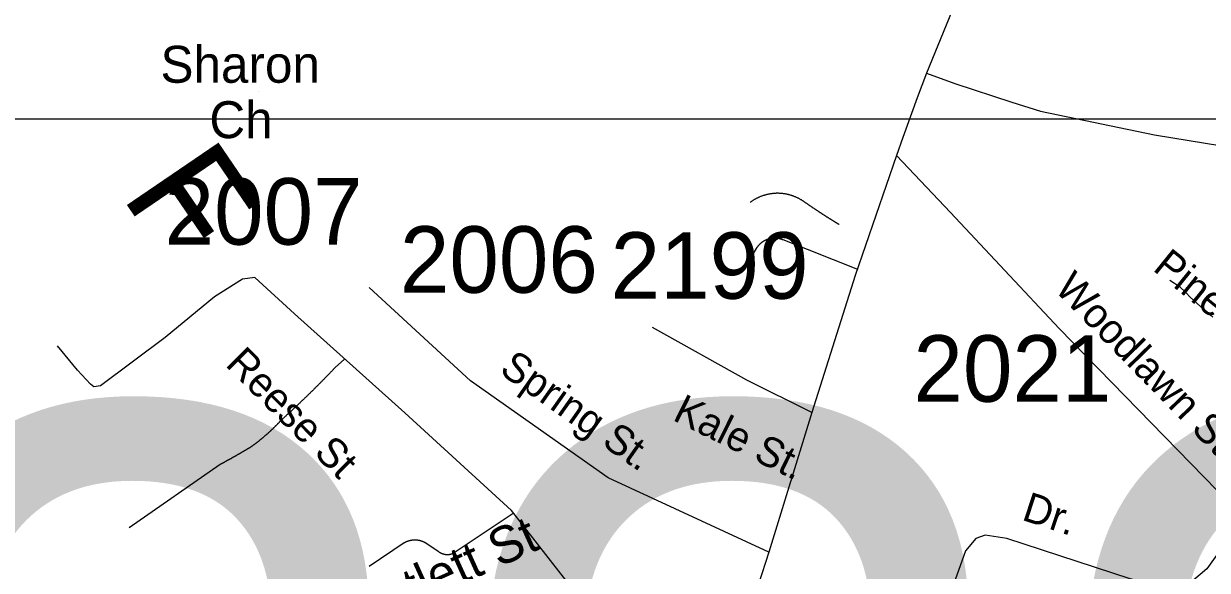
# Model space of a CAD drawing. Extents: x 1268485 to 1426702, y 514839 to 616766.
# Drawn here: x 1383494 to 1386120, y 561492 to 562706 of the extents above; entities that cross this region are included whole.
import ezdxf

# ---------------------------------------------------------------- set-up
doc = ezdxf.new("R2010")
doc.units = 0
for name, color, linetype in [('Old_Level_10', 7, 'Continuous'), ('Old_Level_11', 7, 'Continuous'), ('Old_Level_22', 7, 'Continuous'), ('Old_Level_3', 7, 'Continuous'), ('Old_Level_32', 7, 'Continuous'), ('Old_Level_35', 7, 'Continuous'), ('Old_Level_62', 7, 'Continuous'), ('Old_Level_8', 7, 'Continuous')]:
    doc.layers.add(name, color=color, linetype=linetype)

msp = doc.modelspace()

# ---------------------------------------------------------------- linework, layer by layer
at = {"layer": 'Old_Level_22'}
msp.add_line((1384014.322, 562554.411), (1384014.322, 562554.411), dxfattribs=at)
at = {"layer": 'Old_Level_3'}
msp.add_lwpolyline([(1386957.915, 559575.931), (1380121.397, 559575.931), (1380121.397, 562494.532), (1386957.915, 562494.532), (1386957.915, 559575.931)], dxfattribs=at)
at = {"layer": 'Old_Level_32'}
for p, q in [((1385654.542, 562982.319), (1385496.601, 562596.009)), ((1385242.461, 561843.185), (1385147.159, 561532.572))]:
    msp.add_line(p, q, dxfattribs=at)
for points in [[(1385496.601, 562596.009), (1385475.829, 562541.475), (1385444.674, 562453.23), (1385430.624, 562413.435)], [(1385496.601, 562596.009), (1385559.416, 562572.993), (1385686.289, 562532.177), (1385749.521, 562511.836), (1386002.44, 562459.672), (1386333.556, 562405.136)], [(1385430.624, 562413.435), (1385338.986, 562146.686), (1385242.461, 561843.185)], [(1385430.624, 562413.435), (1385550.362, 562286.581), (1385791.063, 562029.317), (1386200.481, 561609.89)], [(1384978.161, 561126.257), (1384902.894, 561218.702), (1384767.777, 561379.445), (1384575.998, 561625.589), (1384339.237, 561842.48), (1384094.744, 562061.884), (1384006.945, 562142.553), (1383979.177, 562138.848), (1383917.161, 562099.949), (1383807.94, 562009.187), (1383664.471, 561901.754), (1383649.661, 561899.902), (1383642.256, 561905.459), (1383613.562, 561936.947), (1383569.133, 561990.664)], [(1385147.159, 561532.572), (1384790.933, 561698), (1384485.484, 561912.867), (1384260.633, 562120.323)], [(1385242.461, 561843.185), (1385098.285, 561914.318), (1384889.352, 562031.687)], [(1386200.481, 561609.89), (1386118.516, 561495.82), (1386079.417, 561462.624), (1386046.428, 561449.583)], [(1386046.428, 561449.583), (1385948.681, 561473.294), (1385674.991, 561563.397), (1385627.339, 561570.51), (1385606.568, 561563.397), (1385583.354, 561536.129), (1385552.808, 561450.769), (1385469.726, 561202.8), (1385425.748, 561062.583)], [(1385147.159, 561532.572), (1385101.324, 561390.504), (1385084.117, 561328.323), (1385078.961, 561311.003), (1385073.069, 561294.79), (1385056.665, 561259.54), (1385040.659, 561226.618), (1385027.974, 561186.577)]]:
    msp.add_lwpolyline(points, dxfattribs=at)
at = {"layer": 'Old_Level_35'}
for p, q in [((1385344.896, 562159.976), (1385178.907, 562226.054)), ((1385118.826, 562206.676), (1385088.171, 562155.003)), ((1384205.422, 561961.178), (1384185.019, 561942.672)), ((1383930.242, 561727.624), (1383727.856, 561586.753)), ((1384579.744, 561618.484), (1384449.331, 561531.081)), ((1384338.296, 561553.38), (1384260.786, 561501.041)), ((1384413.652, 561534.413), (1384383.715, 561554.201))]:
    msp.add_line(p, q, dxfattribs=at)
for points in [[(1385221.352, 562313.458), (1385220.225, 562314.073), (1385219.199, 562314.739), (1385218.174, 562315.354), (1385217.149, 562316.021), (1385216.021, 562316.584), (1385214.893, 562317.199), (1385213.868, 562317.764), (1385212.74, 562318.379), (1385211.612, 562318.891), (1385210.485, 562319.455), (1385209.357, 562320.019), (1385208.229, 562320.48), (1385207.101, 562320.993), (1385205.974, 562321.505), (1385204.846, 562321.916), (1385203.615, 562322.428), (1385202.488, 562322.89), (1385201.36, 562323.3), (1385200.13, 562323.71), (1385199.002, 562324.12), (1385197.771, 562324.479), (1385196.644, 562324.889), (1385195.413, 562325.248), (1385194.286, 562325.556), (1385192.953, 562325.914), (1385191.825, 562326.273), (1385190.595, 562326.581), (1385189.364, 562326.837), (1385188.237, 562327.144), (1385187.006, 562327.401), (1385185.776, 562327.606), (1385184.546, 562327.811), (1385183.418, 562328.067), (1385182.085, 562328.272), (1385180.855, 562328.426), (1385179.624, 562328.631), (1385178.394, 562328.734), (1385177.164, 562328.887), (1385176.036, 562328.99), (1385174.703, 562329.144), (1385173.473, 562329.195), (1385172.242, 562329.297), (1385171.012, 562329.4), (1385169.782, 562329.4), (1385168.552, 562329.452), (1385167.219, 562329.452), (1385165.988, 562329.452), (1385164.758, 562329.452), (1385163.528, 562329.452), (1385162.297, 562329.4), (1385160.965, 562329.297), (1385159.734, 562329.247), (1385158.504, 562329.144), (1385157.376, 562329.042), (1385156.146, 562328.939), (1385154.916, 562328.836), (1385153.583, 562328.631), (1385152.352, 562328.477), (1385151.122, 562328.324), (1385149.892, 562328.119), (1385148.764, 562327.862), (1385147.534, 562327.709), (1385146.201, 562327.452), (1385144.971, 562327.196), (1385143.843, 562326.939), (1385142.612, 562326.632), (1385141.382, 562326.324), (1385140.254, 562326.017), (1385139.024, 562325.709), (1385137.794, 562325.351), (1385136.666, 562324.991), (1385135.333, 562324.633), (1385134.205, 562324.274), (1385133.078, 562323.864), (1385131.847, 562323.453), (1385130.719, 562322.992), (1385129.592, 562322.582), (1385128.361, 562322.121), (1385127.234, 562321.608), (1385126.106, 562321.147), (1385124.978, 562320.685), (1385123.85, 562320.122), (1385122.722, 562319.609), (1385121.595, 562319.045), (1385120.467, 562318.481), (1385119.339, 562317.917), (1385118.211, 562317.354), (1385117.288, 562316.789), (1385116.161, 562316.174), (1385115.033, 562315.559), (1385114.008, 562314.944), (1385112.88, 562314.329), (1385111.855, 562313.611), (1385110.727, 562312.945), (1385109.702, 562312.227), (1385108.779, 562311.56), (1385107.754, 562310.894), (1385106.728, 562310.125), (1385105.703, 562309.459)], [(1385302.861, 562260.195), (1385302.04, 562260.708), (1385301.22, 562261.169), (1385300.4, 562261.733), (1385299.477, 562262.245), (1385298.657, 562262.758), (1385297.837, 562263.271), (1385297.017, 562263.835), (1385296.094, 562264.296), (1385295.376, 562264.809), (1385294.453, 562265.373), (1385293.633, 562265.885), (1385292.916, 562266.398), (1385291.993, 562266.859), (1385291.173, 562267.423), (1385290.352, 562267.936), (1385289.532, 562268.449), (1385288.61, 562269.012), (1385287.892, 562269.525), (1385286.969, 562269.987), (1385286.149, 562270.55), (1385285.329, 562271.063), (1385284.508, 562271.627), (1385283.586, 562272.14), (1385282.868, 562272.601), (1385282.048, 562273.165), (1385281.125, 562273.677), (1385280.407, 562274.241), (1385279.485, 562274.754), (1385278.664, 562275.318), (1385277.844, 562275.831), (1385277.024, 562276.291), (1385276.101, 562276.856), (1385275.384, 562277.368), (1385274.461, 562277.932), (1385273.743, 562278.445), (1385272.923, 562279.009), (1385272, 562279.521), (1385271.283, 562280.085), (1385270.36, 562280.547), (1385269.642, 562281.11), (1385268.719, 562281.623), (1385267.899, 562282.187), (1385267.079, 562282.7), (1385266.259, 562283.263), (1385265.336, 562283.828), (1385264.618, 562284.288), (1385263.798, 562284.853), (1385262.978, 562285.365), (1385262.158, 562285.929), (1385261.338, 562286.493), (1385260.517, 562287.006), (1385259.595, 562287.569), (1385258.877, 562288.082), (1385257.954, 562288.646), (1385257.237, 562289.21), (1385256.416, 562289.672), (1385255.494, 562290.235), (1385254.776, 562290.799), (1385253.853, 562291.312), (1385253.135, 562291.875), (1385252.213, 562292.44), (1385251.495, 562292.952), (1385250.675, 562293.516), (1385249.855, 562294.08), (1385249.034, 562294.541), (1385248.112, 562295.105), (1385247.394, 562295.669), (1385246.471, 562296.233), (1385245.754, 562296.746), (1385244.831, 562297.309), (1385244.113, 562297.874), (1385243.293, 562298.437), (1385242.473, 562299.001), (1385241.653, 562299.514), (1385240.832, 562300.078), (1385240.012, 562300.642), (1385239.294, 562301.205), (1385238.372, 562301.77), (1385237.654, 562302.231), (1385236.731, 562302.795), (1385236.014, 562303.358), (1385235.091, 562303.923), (1385234.373, 562304.486), (1385233.45, 562305.05), (1385232.733, 562305.563), (1385231.913, 562306.127), (1385231.092, 562306.691), (1385230.272, 562307.254), (1385229.452, 562307.819), (1385228.632, 562308.382), (1385227.914, 562308.946), (1385226.991, 562309.51), (1385226.274, 562310.074), (1385225.351, 562310.638), (1385224.633, 562311.202), (1385223.711, 562311.765), (1385222.993, 562312.33), (1385222.173, 562312.893), (1385221.352, 562313.458)], [(1385178.907, 562226.054), (1385178.291, 562226.31), (1385177.676, 562226.566), (1385176.959, 562226.823), (1385176.343, 562227.079), (1385175.626, 562227.233), (1385175.011, 562227.489), (1385174.395, 562227.694), (1385173.575, 562227.899), (1385172.96, 562228.053), (1385172.345, 562228.258), (1385171.627, 562228.463), (1385171.012, 562228.617), (1385170.397, 562228.771), (1385169.577, 562228.874), (1385168.962, 562228.976), (1385168.244, 562229.129), (1385167.629, 562229.232), (1385166.911, 562229.386), (1385166.296, 562229.437), (1385165.476, 562229.54), (1385164.861, 562229.642), (1385164.143, 562229.694), (1385163.528, 562229.745), (1385162.708, 562229.745), (1385162.092, 562229.796), (1385161.375, 562229.796), (1385160.657, 562229.796), (1385160.042, 562229.796), (1385159.222, 562229.796), (1385158.606, 562229.796), (1385157.889, 562229.745), (1385157.274, 562229.745), (1385156.453, 562229.694), (1385155.838, 562229.642), (1385155.121, 562229.54), (1385154.505, 562229.489), (1385153.788, 562229.437), (1385153.173, 562229.335), (1385152.352, 562229.181), (1385151.737, 562229.079), (1385151.02, 562228.924), (1385150.404, 562228.822), (1385149.584, 562228.669), (1385148.969, 562228.514), (1385148.354, 562228.361), (1385147.636, 562228.207), (1385147.021, 562228.002), (1385146.201, 562227.797), (1385145.586, 562227.643), (1385144.971, 562227.387), (1385144.355, 562227.181), (1385143.638, 562226.926), (1385143.023, 562226.669), (1385142.407, 562226.413), (1385141.792, 562226.208), (1385141.075, 562225.951), (1385140.459, 562225.644), (1385139.844, 562225.388), (1385139.229, 562225.08), (1385138.614, 562224.773), (1385137.999, 562224.413), (1385137.384, 562224.106), (1385136.768, 562223.747), (1385136.153, 562223.44), (1385135.538, 562223.08), (1385135.025, 562222.773), (1385134.41, 562222.363), (1385133.795, 562222.004), (1385133.283, 562221.645), (1385132.667, 562221.184), (1385131.95, 562220.825), (1385131.54, 562220.364), (1385130.924, 562220.005), (1385130.412, 562219.544), (1385129.899, 562219.134), (1385129.284, 562218.672), (1385128.771, 562218.262), (1385128.259, 562217.801), (1385127.746, 562217.288), (1385127.234, 562216.878), (1385126.721, 562216.365), (1385126.208, 562215.853), (1385125.798, 562215.391), (1385125.286, 562214.878), (1385124.773, 562214.366), (1385124.26, 562213.853), (1385123.85, 562213.392), (1385123.338, 562212.828), (1385123.03, 562212.315), (1385122.517, 562211.752), (1385122.107, 562211.239), (1385121.595, 562210.675), (1385121.287, 562210.111), (1385120.877, 562209.547), (1385120.364, 562208.984), (1385119.954, 562208.419), (1385119.647, 562207.804), (1385119.236, 562207.241), (1385118.826, 562206.676)], [(1384185.019, 561942.672), (1384183.891, 561941.441), (1384182.661, 561940.263), (1384181.533, 561938.981), (1384180.406, 561937.75), (1384179.175, 561936.572), (1384178.047, 561935.29), (1384176.92, 561934.111), (1384175.587, 561932.881), (1384174.459, 561931.701), (1384173.331, 561930.42), (1384172.101, 561929.241), (1384170.973, 561928.062), (1384169.845, 561926.832), (1384168.615, 561925.602), (1384167.487, 561924.371), (1384166.257, 561923.192), (1384165.129, 561922.013), (1384163.899, 561920.731), (1384162.771, 561919.553), (1384161.643, 561918.373), (1384160.413, 561917.143), (1384159.285, 561915.912), (1384157.952, 561914.734), (1384156.825, 561913.503), (1384155.594, 561912.324), (1384154.466, 561911.145), (1384153.236, 561909.915), (1384152.108, 561908.736), (1384150.878, 561907.505), (1384149.75, 561906.327), (1384148.52, 561905.147), (1384147.392, 561903.917), (1384146.162, 561902.738), (1384145.034, 561901.559), (1384143.701, 561900.38), (1384142.471, 561899.201), (1384141.343, 561897.92), (1384140.113, 561896.74), (1384138.985, 561895.561), (1384137.755, 561894.382), (1384136.627, 561893.203), (1384135.397, 561892.024), (1384134.166, 561890.794), (1384133.038, 561889.615), (1384131.706, 561888.487), (1384130.475, 561887.308), (1384129.348, 561886.129), (1384128.117, 561884.95), (1384126.887, 561883.771), (1384125.759, 561882.541), (1384124.529, 561881.361), (1384123.299, 561880.183), (1384122.171, 561879.055), (1384120.838, 561877.875), (1384119.608, 561876.697), (1384118.48, 561875.517), (1384117.249, 561874.339), (1384116.019, 561873.211), (1384114.789, 561871.98), (1384113.661, 561870.801), (1384112.328, 561869.673), (1384111.098, 561868.495), (1384109.868, 561867.315), (1384108.74, 561866.187), (1384107.51, 561865.009), (1384106.279, 561863.829), (1384105.049, 561862.701), (1384103.921, 561861.523), (1384102.588, 561860.292), (1384101.358, 561859.165), (1384100.128, 561857.985), (1384098.897, 561856.857), (1384097.667, 561855.679), (1384096.539, 561854.551), (1384095.206, 561853.372), (1384093.976, 561852.244), (1384092.746, 561851.065), (1384091.515, 561849.937), (1384090.285, 561848.81), (1384088.952, 561847.63), (1384087.825, 561846.502), (1384086.594, 561845.324), (1384085.364, 561844.196), (1384084.134, 561843.068), (1384082.903, 561841.889), (1384081.673, 561840.761), (1384080.34, 561839.633), (1384079.11, 561838.454), (1384077.879, 561837.327), (1384076.649, 561836.199), (1384075.419, 561835.071), (1384074.086, 561833.943), (1384072.856, 561832.764), (1384071.625, 561831.636), (1384070.395, 561830.508), (1384069.165, 561829.38), (1384067.832, 561828.253), (1384066.602, 561827.125), (1384065.371, 561825.946)], [(1384065.371, 561825.946), (1384064.756, 561825.331), (1384064.141, 561824.613), (1384063.628, 561823.998), (1384063.013, 561823.331), (1384062.398, 561822.665), (1384061.783, 561821.999), (1384061.168, 561821.383), (1384060.45, 561820.666), (1384059.835, 561820.051), (1384059.22, 561819.385), (1384058.605, 561818.769), (1384057.989, 561818.103), (1384057.374, 561817.437), (1384056.759, 561816.821), (1384056.144, 561816.206), (1384055.529, 561815.489), (1384054.914, 561814.873), (1384054.298, 561814.258), (1384053.581, 561813.643), (1384052.966, 561812.925), (1384052.248, 561812.31), (1384051.633, 561811.695), (1384051.018, 561811.08), (1384050.403, 561810.413), (1384049.787, 561809.798), (1384049.172, 561809.183), (1384048.455, 561808.568), (1384047.737, 561807.85), (1384047.122, 561807.235), (1384046.507, 561806.62), (1384045.891, 561806.005), (1384045.276, 561805.441), (1384044.661, 561804.826), (1384043.841, 561804.211), (1384043.226, 561803.544), (1384042.611, 561802.929), (1384041.995, 561802.314), (1384041.278, 561801.698), (1384040.663, 561801.083), (1384040.047, 561800.52), (1384039.227, 561799.853), (1384038.612, 561799.238), (1384037.997, 561798.623), (1384037.279, 561798.059), (1384036.664, 561797.444), (1384036.049, 561796.829), (1384035.229, 561796.265), (1384034.613, 561795.649), (1384033.998, 561794.983), (1384033.281, 561794.419), (1384032.665, 561793.804), (1384032.05, 561793.24), (1384031.23, 561792.625), (1384030.615, 561792.061), (1384029.897, 561791.446), (1384029.282, 561790.882), (1384028.462, 561790.267), (1384027.847, 561789.703), (1384027.129, 561789.139), (1384026.514, 561788.524), (1384025.796, 561787.96), (1384025.079, 561787.396), (1384024.361, 561786.73), (1384023.746, 561786.166), (1384023.028, 561785.602), (1384022.413, 561785.038), (1384021.593, 561784.423), (1384020.978, 561783.859), (1384020.26, 561783.295), (1384019.645, 561782.731), (1384018.824, 561782.168), (1384018.209, 561781.603), (1384017.492, 561781.04), (1384016.774, 561780.476), (1384016.159, 561779.963), (1384015.339, 561779.399), (1384014.621, 561778.835), (1384014.006, 561778.272), (1384013.288, 561777.707), (1384012.468, 561777.144), (1384011.853, 561776.58), (1384011.135, 561776.016), (1384010.417, 561775.452), (1384009.7, 561774.939), (1384008.982, 561774.376), (1384008.264, 561773.811), (1384007.649, 561773.248), (1384006.829, 561772.735), (1384006.111, 561772.171), (1384005.394, 561771.607), (1384004.778, 561771.146), (1384003.958, 561770.582), (1384003.241, 561770.018), (1384002.523, 561769.505), (1384001.703, 561768.942), (1384001.087, 561768.429), (1384000.37, 561767.865), (1383999.652, 561767.352), (1383998.832, 561766.789)], [(1383998.832, 561766.789), (1383998.217, 561766.429), (1383997.499, 561766.019), (1383996.884, 561765.558), (1383996.166, 561765.199), (1383995.551, 561764.738), (1383994.731, 561764.379), (1383994.116, 561763.918), (1383993.398, 561763.508), (1383992.783, 561763.149), (1383991.963, 561762.688), (1383991.348, 561762.328), (1383990.732, 561761.867), (1383990.015, 561761.508), (1383989.4, 561761.047), (1383988.579, 561760.688), (1383987.964, 561760.227), (1383987.246, 561759.868), (1383986.631, 561759.458), (1383985.914, 561759.048), (1383985.298, 561758.637), (1383984.478, 561758.227), (1383983.863, 561757.817), (1383983.145, 561757.459), (1383982.53, 561756.997), (1383981.71, 561756.639), (1383981.095, 561756.177), (1383980.377, 561755.818), (1383979.762, 561755.357), (1383979.044, 561754.998), (1383978.327, 561754.588), (1383977.609, 561754.178), (1383976.891, 561753.819), (1383976.276, 561753.358), (1383975.456, 561752.999), (1383974.841, 561752.588), (1383974.123, 561752.178), (1383973.508, 561751.82), (1383972.79, 561751.358), (1383972.175, 561751), (1383971.355, 561750.538), (1383970.74, 561750.179), (1383970.022, 561749.82), (1383969.407, 561749.359), (1383968.587, 561749), (1383967.972, 561748.642), (1383967.254, 561748.18), (1383966.639, 561747.821), (1383965.921, 561747.462), (1383965.101, 561747.001), (1383964.486, 561746.642), (1383963.768, 561746.232), (1383963.153, 561745.822), (1383962.333, 561745.463), (1383961.717, 561745.053), (1383961, 561744.643), (1383960.385, 561744.233), (1383959.667, 561743.874), (1383958.949, 561743.464), (1383958.232, 561743.054), (1383957.514, 561742.695), (1383956.899, 561742.336), (1383956.079, 561741.875), (1383955.463, 561741.516), (1383954.746, 561741.106), (1383954.131, 561740.747), (1383953.413, 561740.337), (1383952.593, 561739.927), (1383951.978, 561739.568), (1383951.26, 561739.209), (1383950.645, 561738.747), (1383949.824, 561738.389), (1383949.209, 561737.979), (1383948.492, 561737.62), (1383947.774, 561737.261), (1383947.159, 561736.799), (1383946.339, 561736.441), (1383945.723, 561736.082), (1383945.006, 561735.672), (1383944.288, 561735.313), (1383943.673, 561734.954), (1383942.853, 561734.493), (1383942.238, 561734.134), (1383941.52, 561733.775), (1383940.7, 561733.365), (1383940.084, 561733.006), (1383939.367, 561732.648), (1383938.752, 561732.237), (1383938.034, 561731.827), (1383937.214, 561731.417), (1383936.599, 561731.058), (1383935.881, 561730.7), (1383935.266, 561730.289), (1383934.548, 561729.93), (1383933.728, 561729.572), (1383933.113, 561729.213), (1383932.395, 561728.802), (1383931.78, 561728.444), (1383930.96, 561728.085), (1383930.242, 561727.624)], [(1384383.715, 561554.201), (1384383.202, 561554.355), (1384382.894, 561554.611), (1384382.382, 561554.816), (1384381.972, 561555.021), (1384381.664, 561555.226), (1384381.152, 561555.431), (1384380.741, 561555.636), (1384380.229, 561555.79), (1384379.921, 561555.995), (1384379.409, 561556.2), (1384378.896, 561556.354), (1384378.486, 561556.559), (1384377.973, 561556.713), (1384377.666, 561556.866), (1384377.153, 561557.02), (1384376.64, 561557.174), (1384376.23, 561557.328), (1384375.718, 561557.481), (1384375.205, 561557.636), (1384374.897, 561557.738), (1384374.385, 561557.891), (1384373.872, 561557.994), (1384373.462, 561558.148), (1384372.949, 561558.251), (1384372.539, 561558.353), (1384372.027, 561558.456), (1384371.617, 561558.558), (1384371.104, 561558.712), (1384370.591, 561558.763), (1384370.079, 561558.866), (1384369.771, 561558.917), (1384369.258, 561559.019), (1384368.746, 561559.071), (1384368.233, 561559.122), (1384367.721, 561559.173), (1384367.413, 561559.276), (1384366.9, 561559.327), (1384366.388, 561559.379), (1384365.875, 561559.429), (1384365.363, 561559.429), (1384364.952, 561559.481), (1384364.542, 561559.481), (1384364.03, 561559.584), (1384363.517, 561559.584), (1384363.004, 561559.584), (1384362.492, 561559.634), (1384362.082, 561559.634), (1384361.672, 561559.634), (1384361.159, 561559.634), (1384360.646, 561559.634), (1384360.134, 561559.584), (1384359.621, 561559.584), (1384359.211, 561559.584), (1384358.801, 561559.481), (1384358.288, 561559.481), (1384357.776, 561559.429), (1384357.263, 561559.379), (1384356.853, 561559.379), (1384356.34, 561559.327), (1384355.828, 561559.276), (1384355.417, 561559.173), (1384354.905, 561559.122), (1384354.392, 561559.071), (1384353.982, 561559.019), (1384353.469, 561558.866), (1384352.957, 561558.814), (1384352.547, 561558.712), (1384352.137, 561558.609), (1384351.624, 561558.507), (1384351.111, 561558.456), (1384350.599, 561558.302), (1384350.291, 561558.199), (1384349.779, 561558.046), (1384349.266, 561557.943), (1384348.856, 561557.789), (1384348.343, 561557.686), (1384347.831, 561557.584), (1384347.523, 561557.431), (1384347.01, 561557.225), (1384346.498, 561557.123), (1384346.088, 561556.918), (1384345.575, 561556.815), (1384345.165, 561556.61), (1384344.755, 561556.456), (1384344.242, 561556.303), (1384343.832, 561556.149), (1384343.422, 561555.943), (1384343.012, 561555.738), (1384342.499, 561555.585), (1384342.089, 561555.38), (1384341.576, 561555.123), (1384341.269, 561554.918), (1384340.756, 561554.765), (1384340.346, 561554.508), (1384339.834, 561554.303), (1384339.526, 561554.047), (1384339.116, 561553.893), (1384338.603, 561553.637), (1384338.296, 561553.38)], [(1384449.331, 561531.081), (1384449.126, 561530.876), (1384448.716, 561530.671), (1384448.409, 561530.517), (1384448.101, 561530.312), (1384447.793, 561530.107), (1384447.383, 561530.004), (1384446.973, 561529.799), (1384446.666, 561529.646), (1384446.358, 561529.492), (1384446.05, 561529.338), (1384445.64, 561529.184), (1384445.23, 561529.082), (1384444.923, 561528.928), (1384444.513, 561528.826), (1384444.103, 561528.672), (1384443.795, 561528.569), (1384443.385, 561528.416), (1384442.975, 561528.313), (1384442.667, 561528.211), (1384442.257, 561528.056), (1384441.847, 561528.006), (1384441.539, 561527.851), (1384441.129, 561527.801), (1384440.719, 561527.698), (1384440.412, 561527.646), (1384440.001, 561527.544), (1384439.591, 561527.493), (1384439.284, 561527.441), (1384438.874, 561527.39), (1384438.464, 561527.288), (1384438.156, 561527.236), (1384437.746, 561527.185), (1384437.336, 561527.134), (1384437.028, 561527.134), (1384436.618, 561527.083), (1384436.208, 561527.083), (1384435.9, 561526.98), (1384435.49, 561526.98), (1384435.08, 561526.98), (1384434.67, 561526.929), (1384434.26, 561526.929), (1384433.85, 561526.929), (1384433.542, 561526.929), (1384433.132, 561526.98), (1384432.722, 561526.98), (1384432.415, 561526.98), (1384432.004, 561526.98), (1384431.594, 561527.083), (1384431.287, 561527.083), (1384430.877, 561527.134), (1384430.467, 561527.185), (1384429.954, 561527.185), (1384429.646, 561527.236), (1384429.236, 561527.288), (1384428.826, 561527.39), (1384428.519, 561527.441), (1384428.108, 561527.493), (1384427.801, 561527.544), (1384427.391, 561527.698), (1384426.981, 561527.749), (1384426.673, 561527.801), (1384426.263, 561527.954), (1384425.853, 561528.006), (1384425.545, 561528.108), (1384425.135, 561528.261), (1384424.725, 561528.364), (1384424.418, 561528.416), (1384424.007, 561528.569), (1384423.597, 561528.672), (1384423.29, 561528.826), (1384422.982, 561528.979), (1384422.675, 561529.133), (1384422.264, 561529.236), (1384421.854, 561529.389), (1384421.547, 561529.543), (1384421.137, 561529.697), (1384420.727, 561529.851), (1384420.522, 561530.056), (1384420.111, 561530.209), (1384419.701, 561530.364), (1384419.394, 561530.569), (1384419.086, 561530.774), (1384418.779, 561530.927), (1384418.368, 561531.132), (1384418.163, 561531.337), (1384417.753, 561531.491), (1384417.343, 561531.696), (1384417.138, 561531.952), (1384416.728, 561532.107), (1384416.523, 561532.363), (1384416.113, 561532.568), (1384415.703, 561532.824), (1384415.498, 561532.978), (1384415.293, 561533.234), (1384414.883, 561533.49), (1384414.575, 561533.747), (1384414.267, 561533.952), (1384413.96, 561534.208), (1384413.652, 561534.413)]]:
    msp.add_lwpolyline(points, dxfattribs=at)
at = {"layer": 'Old_Level_62'}
msp.add_lwpolyline([(1386131.989, 562054.733), (1386119.583, 562065.447), (1386107.177, 562076.212), (1386094.772, 562086.926), (1386082.571, 562097.948), (1386071.703, 562110.302), (1386059.605, 562121.272), (1386036.947, 562136.19)], dxfattribs=at)

# ---------------------------------------------------------------- texts
at = {"layer": 'Old_Level_10'}
msp.add_text('Bartlett St', height=82.02083, rotation=24.318478, dxfattribs=at).set_placement((1384203.652, 561342.827))
at = {"layer": 'Old_Level_11'}
for s, height, rotation, p in [('Pine Wood Cir.', 65.61666, 321.031953, (1385996.543, 562159.887)), ('Woodlawn St.', 65.61666, 314.308139, (1385778.421, 562115.574)), ('Reese St', 65.6167, 314.945594, (1383939.19, 561947.903)), ('Spring St.', 65.6167, 324.875767, (1384546.673, 561931.601)), ('Kale St.       ', 65.61666, 333.739542, (1384931.136, 561827.011)), ('Dr.', 65.6167, 341.7778, (1385705.797, 561605.271))]:
    msp.add_text(s, height=height, rotation=rotation, dxfattribs=at).set_placement(p)
at = {"layer": 'Old_Level_22'}
for s, height, rotation, p in [('Sharon', 82.0208, 0.000019, (1383797.581, 562574.917)), ('Ch', 82.0208, 0.000017, (1383906.005, 562451.885)), ('F', 246.062, 304.276594, (1383707.701, 562325.808))]:
    msp.add_text(s, height=height, rotation=rotation, dxfattribs=at).set_placement(p)
at = {"layer": 'Old_Level_3'}
msp.add_text('B-3334', height=1788.0542, dxfattribs=at).set_placement((1380689.267, 560064.298))
at = {"layer": 'Old_Level_8'}
for s, p in [('2007', (1383806.586, 562215.501)), ('2006', (1384328.57, 562108.708)), ('2199', (1384796.119, 562095.425)), ('2021', (1385467.921, 561866.693))]:
    msp.add_text(s, height=147.6375, dxfattribs=at).set_placement(p)

doc.saveas('drawing.dxf')
